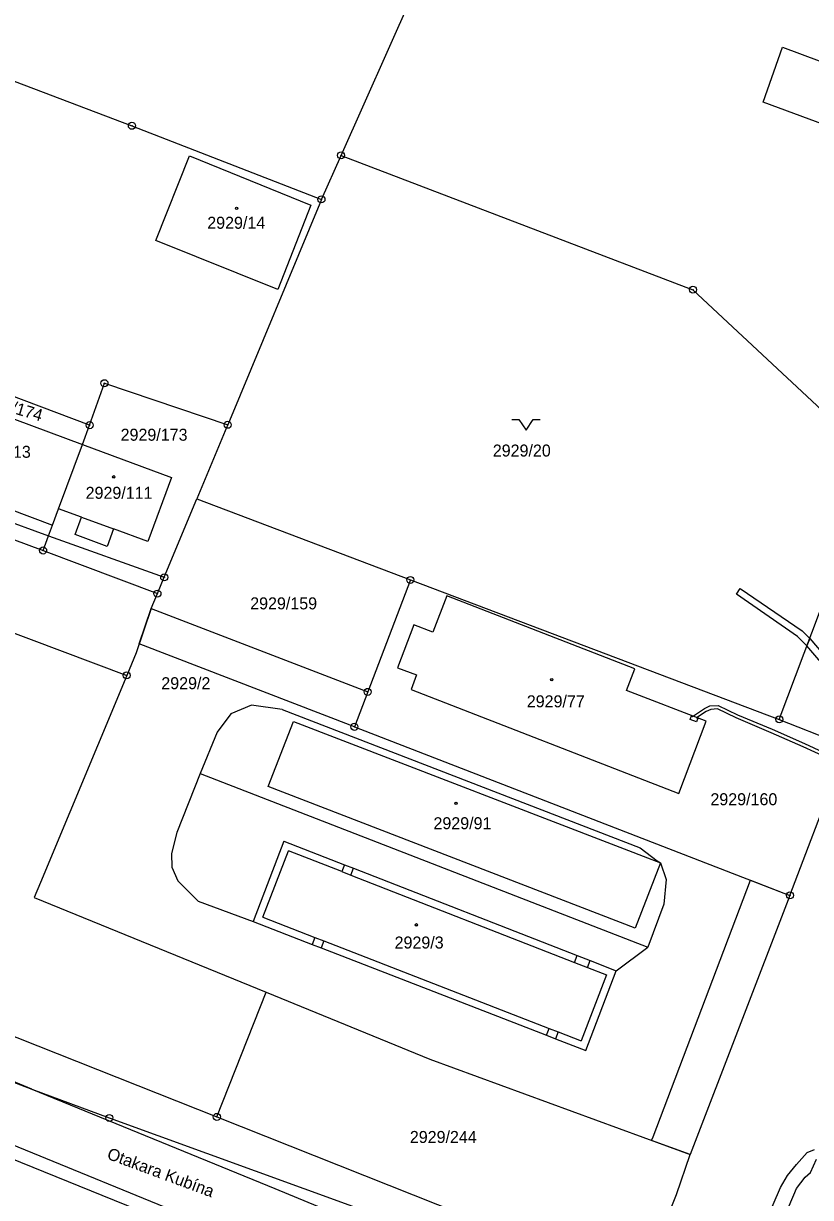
# Model space of a CAD drawing. Extents: x -593183 to -588034, y -1130415 to -1124994.
# Drawn here: x -591877.1 to -591765.5, y -1128300.6 to -1128134.3 of the extents above; entities that cross this region are included whole.
import ezdxf

# ---------------------------------------------------------------- set-up
doc = ezdxf.new("R2010")
doc.units = 0
for name, color, linetype in [('Vrstva 1', 7, 'Continuous'), ('Vrstva 15', 7, 'Continuous'), ('Vrstva 18', 7, 'Continuous'), ('Vrstva 19', 7, 'Continuous'), ('Vrstva 24', 7, 'Continuous'), ('Vrstva 25', 7, 'Continuous'), ('Vrstva 27', 7, 'Continuous'), ('Vrstva 4', 7, 'Continuous')]:
    doc.layers.add(name, color=color, linetype=linetype)

msp = doc.modelspace()

# ---------------------------------------------------------------- linework, layer by layer
at = {"layer": 'Vrstva 1'}
for p, q in [((-591832.07, -1128152.96), (-591813.84, -1128112.01)), ((-591889.67, -1128138.18), (-591861.72, -1128148.77)), ((-591861.72, -1128148.77), (-591834.85, -1128159.2)), ((-591858.31, -1128165.01), (-591853.56, -1128153.02)), ((-591853.56, -1128153.02), (-591836.35, -1128160.03)), ((-591834.85, -1128159.2), (-591832.07, -1128152.96)), ((-591832.07, -1128152.96), (-591782.19, -1128171.99)), ((-591834.85, -1128159.2), (-591848.14, -1128191.13)), ((-591836.35, -1128160.03), (-591841.05, -1128171.98)), ((-591841.05, -1128171.98), (-591858.31, -1128165.01)), ((-591782.19, -1128171.99), (-591756.21, -1128196.29)), ((-591887.35, -1128186.99), (-591868.71, -1128193.92)), ((-591868.71, -1128193.92), (-591867.71, -1128191.18)), ((-591848.26, -1128191.41), (-591852.51, -1128201.62)), ((-591848.14, -1128191.13), (-591848.26, -1128191.41)), ((-591872.11, -1128203.02), (-591868.71, -1128193.92)), ((-591868.71, -1128193.92), (-591856.12, -1128198.6)), ((-591769.95, -1128232.86), (-591756.21, -1128196.29)), ((-591856.12, -1128198.6), (-591859.44, -1128207.66)), ((-591893.02, -1128201.97), (-591874.31, -1128208.94)), ((-591857.14, -1128212.74), (-591852.51, -1128201.62)), ((-591852.51, -1128201.62), (-591822.24, -1128213.11)), ((-591879.12, -1128203.04), (-591872.97, -1128205.33)), ((-591872.97, -1128205.33), (-591872.11, -1128203.02)), ((-591868.87, -1128204.21), (-591872.11, -1128203.02)), ((-591869.77, -1128206.65), (-591868.87, -1128204.21)), ((-591873.53, -1128206.85), (-591872.97, -1128205.33)), ((-591864.32, -1128205.87), (-591865.23, -1128208.36)), ((-591859.44, -1128207.66), (-591864.32, -1128205.87)), ((-591874.31, -1128208.94), (-591873.53, -1128206.85)), ((-591865.23, -1128208.36), (-591869.77, -1128206.65)), ((-591874.31, -1128208.94), (-591858.1, -1128215.05)), ((-591904.03, -1128211.02), (-591862.46, -1128226.63)), ((-591858.1, -1128215.05), (-591857.14, -1128212.74)), ((-591822.24, -1128213.11), (-591828.29, -1128228.97)), ((-591822.24, -1128213.11), (-591769.95, -1128232.86)), ((-591858.98, -1128217.17), (-591858.1, -1128215.05)), ((-591817.07, -1128215.36), (-591819.04, -1128220.5)), ((-591790.41, -1128225.69), (-591817.07, -1128215.36)), ((-591858.98, -1128217.17), (-591861.14, -1128223.46)), ((-591858.98, -1128217.17), (-591828.29, -1128228.97)), ((-591821.75, -1128219.47), (-591824.06, -1128225.54)), ((-591819.04, -1128220.5), (-591821.75, -1128219.47)), ((-591861.14, -1128223.46), (-591862.46, -1128226.63)), ((-591824.06, -1128225.54), (-591821.36, -1128226.57)), ((-591791.62, -1128228.76), (-591790.41, -1128225.69)), ((-591862.46, -1128226.63), (-591874.67, -1128255.98)), ((-591821.36, -1128226.57), (-591822.15, -1128228.62)), ((-591828.29, -1128228.97), (-591830.18, -1128233.92)), ((-591822.15, -1128228.62), (-591784.17, -1128243.37)), ((-591780.31, -1128233.13), (-591791.62, -1128228.76)), ((-591842.39, -1128242.38), (-591838.82, -1128233.16)), ((-591838.82, -1128233.16), (-591786.81, -1128253.2)), ((-591830.18, -1128233.92), (-591768.44, -1128257.8)), ((-591784.17, -1128243.37), (-591780.31, -1128233.13)), ((-591769.95, -1128232.86), (-591760.42, -1128236.65)), ((-591768.44, -1128257.8), (-591760.42, -1128236.65)), ((-591790.37, -1128262.44), (-591842.39, -1128242.38)), ((-591840.16, -1128250.1), (-591844.53, -1128261.51)), ((-591840.16, -1128250.1), (-591831.6, -1128253.46)), ((-591831.6, -1128253.46), (-591830.3, -1128253.96)), ((-591830.3, -1128253.96), (-591798.59, -1128266.34)), ((-591786.81, -1128253.2), (-591790.37, -1128262.44)), ((-591874.67, -1128255.98), (-591875.56, -1128258.12)), ((-591875.56, -1128258.12), (-591842.69, -1128271.52)), ((-591768.44, -1128257.8), (-591782.57, -1128294.51)), ((-591955.86, -1128261.68), (-591814.3, -1128319.36)), ((-591844.53, -1128261.51), (-591836.15, -1128264.74)), ((-591875.91, -1128285.24), (-591925.43, -1128265.02)), ((-591836.15, -1128264.74), (-591834.87, -1128265.24)), ((-591834.87, -1128265.24), (-591802.94, -1128277.61)), ((-591798.59, -1128266.34), (-591796.76, -1128267.05)), ((-591796.76, -1128267.05), (-591793.05, -1128268.49)), ((-591797.39, -1128279.77), (-591793.05, -1128268.49)), ((-591849.68, -1128289.18), (-591842.69, -1128271.52)), ((-591842.69, -1128271.52), (-591819.47, -1128280.99)), ((-591931.65, -1128273.68), (-591845.27, -1128308.65)), ((-591885.86, -1128274.85), (-591849.68, -1128289.18)), ((-591802.94, -1128277.61), (-591801.66, -1128278.11)), ((-591801.66, -1128278.11), (-591797.39, -1128279.77)), ((-591886.05, -1128281.47), (-591875.91, -1128285.24)), ((-591819.47, -1128280.99), (-591782.57, -1128294.51)), ((-591875.91, -1128285.24), (-591841.44, -1128299.35)), ((-591875.91, -1128285.24), (-591864.93, -1128289.33)), ((-591864.93, -1128289.33), (-591810.78, -1128308.93)), ((-591849.68, -1128289.18), (-591789.62, -1128312.98)), ((-591784.53, -1128300.19), (-591782.57, -1128294.51)), ((-591765.52, -1128297.05), (-591764.68, -1128295.18)), ((-591766.28, -1128297.73), (-591765.52, -1128297.05)), ((-591767.5, -1128299.32), (-591766.28, -1128297.73)), ((-591841.44, -1128299.35), (-591785.07, -1128322.48)), ((-591789.62, -1128312.98), (-591784.53, -1128300.19)), ((-591771.45, -1128308.52), (-591767.88, -1128300.24)), ((-591767.88, -1128300.24), (-591767.5, -1128299.32))]:
    msp.add_line(p, q, dxfattribs=at)
for points in [[(-591754.86, -1128151.86), (-591772.23, -1128145.44), (-591769.48, -1128137.62), (-591717.5, -1128157.01)], [(-591867.71, -1128191.18), (-591886.3, -1128184.18), (-591887.35, -1128186.99)], [(-591867.71, -1128191.18), (-591865.61, -1128185.24), (-591848.14, -1128191.13)]]:
    msp.add_lwpolyline(points, dxfattribs=at)
at = {"layer": 'Vrstva 24'}
for centre, radius in [((-591861.72, -1128148.77), 0.5), ((-591861.72, -1128148.77), 0.0327), ((-591832.07, -1128152.96), 0.5), ((-591832.07, -1128152.96), 0.0327), ((-591834.85, -1128159.2), 0.5), ((-591834.85, -1128159.2), 0.0327), ((-591782.19, -1128171.99), 0.5), ((-591782.19, -1128171.99), 0.0327), ((-591865.61, -1128185.24), 0.5), ((-591865.61, -1128185.24), 0.0327), ((-591867.71, -1128191.18), 0.5), ((-591848.14, -1128191.13), 0.5), ((-591867.71, -1128191.18), 0.0327), ((-591848.14, -1128191.13), 0.0327), ((-591874.31, -1128208.94), 0.5), ((-591874.31, -1128208.94), 0.0327), ((-591857.14, -1128212.74), 0.5), ((-591857.14, -1128212.74), 0.0327), ((-591822.24, -1128213.11), 0.5), ((-591822.24, -1128213.11), 0.0327), ((-591858.1, -1128215.05), 0.5), ((-591858.1, -1128215.05), 0.0327), ((-591862.46, -1128226.63), 0.5), ((-591862.46, -1128226.63), 0.0327), ((-591828.29, -1128228.97), 0.5), ((-591828.29, -1128228.97), 0.0327), ((-591769.95, -1128232.86), 0.5), ((-591830.18, -1128233.92), 0.5), ((-591830.18, -1128233.92), 0.0327), ((-591769.95, -1128232.86), 0.0327), ((-591768.44, -1128257.8), 0.5), ((-591768.44, -1128257.8), 0.0327), ((-591864.93, -1128289.33), 0.5), ((-591849.68, -1128289.18), 0.5), ((-591864.93, -1128289.33), 0.0327), ((-591849.68, -1128289.18), 0.0327)]:
    msp.add_circle(centre, radius, dxfattribs=at)
at = {"layer": 'Vrstva 25'}
msp.add_lwpolyline([(-591807.85, -1128190.37), (-591806.85, -1128190.37), (-591805.85, -1128191.87), (-591804.85, -1128190.37), (-591803.85, -1128190.37)], dxfattribs=at)
for centre, radius in [((-591846.88, -1128160.47), 0.175), ((-591846.88, -1128160.47), 0.15), ((-591864.3, -1128198.51), 0.175), ((-591864.3, -1128198.51), 0.15), ((-591802.21, -1128227.23), 0.175), ((-591802.21, -1128227.23), 0.15), ((-591815.77, -1128244.77), 0.175), ((-591815.77, -1128244.77), 0.15), ((-591821.39, -1128261.98), 0.175), ((-591821.39, -1128261.98), 0.15)]:
    msp.add_circle(centre, radius, dxfattribs=at)
at = {"layer": 'Vrstva 27'}
for p, q in [((-591776.03, -1128215.14), (-591775.48, -1128214.31)), ((-591767.35, -1128221.11), (-591776.03, -1128215.14)), ((-591775.48, -1128214.31), (-591766.71, -1128220.33)), ((-591860.7, -1128222.18), (-591858.98, -1128217.17)), ((-591860.7, -1128222.18), (-591858.98, -1128217.17)), ((-591858.98, -1128217.17), (-591828.29, -1128228.97)), ((-591858.98, -1128217.17), (-591828.29, -1128228.97)), ((-591766.71, -1128220.33), (-591765.64, -1128221.39)), ((-591830.18, -1128233.92), (-591860.7, -1128222.18)), ((-591830.18, -1128233.92), (-591860.7, -1128222.18)), ((-591766.04, -1128222.46), (-591767.35, -1128221.11)), ((-591765.64, -1128221.39), (-591766.04, -1128222.46)), ((-591766.04, -1128222.46), (-591765.64, -1128221.39)), ((-591755.13, -1128235.27), (-591766.04, -1128222.46)), ((-591765.64, -1128221.39), (-591754.49, -1128234.49)), ((-591828.29, -1128228.97), (-591830.18, -1128233.92)), ((-591828.29, -1128228.97), (-591830.18, -1128233.92)), ((-591782.52, -1128232.73), (-591782.39, -1128232.38)), ((-591782.39, -1128232.38), (-591782.24, -1128232.44)), ((-591782.24, -1128232.44), (-591780.53, -1128231.33)), ((-591780.29, -1128231.77), (-591781.66, -1128232.66)), ((-591780.53, -1128231.33), (-591779.77, -1128230.95)), ((-591779.63, -1128231.45), (-591780.29, -1128231.77)), ((-591779.77, -1128230.95), (-591778.62, -1128230.88)), ((-591778.72, -1128231.38), (-591779.63, -1128231.45)), ((-591776.07, -1128232.66), (-591778.72, -1128231.38)), ((-591778.62, -1128230.88), (-591775.87, -1128232.2)), ((-591775.87, -1128232.2), (-591770.98, -1128234.27)), ((-591782.58, -1128232.88), (-591782.52, -1128232.73)), ((-591781.7, -1128233.22), (-591782.58, -1128232.88)), ((-591781.64, -1128233.07), (-591781.7, -1128233.22)), ((-591781.66, -1128232.66), (-591781.51, -1128232.72)), ((-591781.51, -1128232.72), (-591781.64, -1128233.07)), ((-591771.12, -1128234.75), (-591776.07, -1128232.66)), ((-591766.58, -1128236.76), (-591771.12, -1128234.75)), ((-591770.98, -1128234.27), (-591766.38, -1128236.3)), ((-591763.26, -1128238.26), (-591766.58, -1128236.76)), ((-591766.38, -1128236.3), (-591763.02, -1128237.82)), ((-591787.84, -1128291.99), (-591774.04, -1128255.64)), ((-591787.84, -1128291.99), (-591774.04, -1128255.64)), ((-591774.04, -1128255.64), (-591768.44, -1128257.8)), ((-591774.04, -1128255.64), (-591768.44, -1128257.8)), ((-591768.44, -1128257.8), (-591782.57, -1128294.51)), ((-591768.44, -1128257.8), (-591782.57, -1128294.51)), ((-591788.04, -1128292.51), (-591787.84, -1128291.99)), ((-591788.04, -1128292.51), (-591787.84, -1128291.99)), ((-591782.57, -1128294.51), (-591788.04, -1128292.51)), ((-591782.57, -1128294.51), (-591788.04, -1128292.51))]:
    msp.add_line(p, q, dxfattribs=at)
at = {"layer": 'Vrstva 4'}
for p, q in [((-591885.03, -1128202.72), (-591873.53, -1128206.85)), ((-591868.87, -1128204.21), (-591864.32, -1128205.87)), ((-591873.53, -1128206.85), (-591857.14, -1128212.74)), ((-591844.76, -1128230.84), (-591847.72, -1128232.09)), ((-591840.41, -1128231.45), (-591844.76, -1128230.84)), ((-591847.72, -1128232.09), (-591849.62, -1128234.68)), ((-591840.41, -1128231.45), (-591789.65, -1128251.08)), ((-591849.62, -1128234.68), (-591852.05, -1128240.53)), ((-591852.05, -1128240.53), (-591855.36, -1128248.88)), ((-591852.05, -1128240.53), (-591788.56, -1128265.13)), ((-591855.36, -1128248.88), (-591856.13, -1128251.85)), ((-591856.13, -1128251.85), (-591856.04, -1128253.82)), ((-591843.15, -1128260.91), (-591839.54, -1128251.48)), ((-591831.98, -1128254.43), (-591839.54, -1128251.48)), ((-591789.65, -1128251.08), (-591787.25, -1128252.89)), ((-591856.04, -1128253.82), (-591855.23, -1128255.74)), ((-591831.6, -1128253.46), (-591831.98, -1128254.43)), ((-591830.68, -1128254.94), (-591830.3, -1128253.96)), ((-591787.25, -1128252.89), (-591786.81, -1128253.2)), ((-591786.81, -1128253.2), (-591786, -1128255.57)), ((-591855.23, -1128255.74), (-591852.33, -1128258.64)), ((-591831.98, -1128254.43), (-591830.68, -1128254.94)), ((-591830.68, -1128254.94), (-591798.97, -1128267.31)), ((-591786, -1128255.57), (-591786.3, -1128259.06)), ((-591852.33, -1128258.64), (-591844.53, -1128261.51)), ((-591786.3, -1128259.06), (-591788.56, -1128265.13)), ((-591843.15, -1128260.91), (-591835.77, -1128263.77)), ((-591835.77, -1128263.77), (-591836.15, -1128264.74)), ((-591835.77, -1128263.77), (-591834.5, -1128264.26)), ((-591834.5, -1128264.26), (-591834.87, -1128265.24)), ((-591834.5, -1128264.26), (-591802.56, -1128276.64)), ((-591793.05, -1128268.49), (-591788.56, -1128265.13)), ((-591798.97, -1128267.31), (-591798.59, -1128266.34)), ((-591798.97, -1128267.31), (-591797.14, -1128268.02)), ((-591797.14, -1128268.02), (-591796.76, -1128267.05)), ((-591794.43, -1128269.08), (-591798.01, -1128278.4)), ((-591797.14, -1128268.02), (-591794.43, -1128269.08)), ((-591802.94, -1128277.61), (-591802.56, -1128276.64)), ((-591802.56, -1128276.64), (-591801.28, -1128277.13)), ((-591801.28, -1128277.13), (-591801.66, -1128278.11)), ((-591801.28, -1128277.13), (-591798.01, -1128278.4)), ((-591766.01, -1128294.21), (-591764.94, -1128293.8)), ((-591767.51, -1128295.94), (-591766.01, -1128294.21)), ((-591768.78, -1128297.51), (-591767.51, -1128295.94)), ((-591769.77, -1128299.21), (-591768.78, -1128297.51)), ((-591773.73, -1128308.38), (-591769.77, -1128299.21))]:
    msp.add_line(p, q, dxfattribs=at)

# ---------------------------------------------------------------- texts
at = {"layer": 'Vrstva 15'}
msp.add_text('Otakara Kubína', height=1.7, rotation=339.6798, dxfattribs=at).set_placement((-591865.38, -1128295.08))
at = {"layer": 'Vrstva 18'}
msp.add_text('2929/174', height=1.7, rotation=343.2914, dxfattribs=at).set_placement((-591883.76, -1128187.95))
for s, p in [('2929/173', (-591863.32, -1128193.39)), ('2929/20', (-591810.56, -1128195.63)), ('2929/159', (-591844.95, -1128217.28)), ('2929/2', (-591857.55, -1128228.59)), ('2929/160', (-591779.71, -1128245.03)), ('2929/244', (-591822.32, -1128292.88))]:
    msp.add_text(s, height=1.7, dxfattribs=at).set_placement(p)
at = {"layer": 'Vrstva 19'}
for s, p in [('2929/14', (-591851.04, -1128163.36)), ('2929/13', (-591884.27, -1128195.81)), ('2929/111', (-591868.28, -1128201.62)), ('2929/77', (-591805.74, -1128231.16)), ('2929/91', (-591818.97, -1128248.43)), ('2929/3', (-591824.48, -1128265.33))]:
    msp.add_text(s, height=1.7, dxfattribs=at).set_placement(p)

doc.saveas('drawing.dxf')
